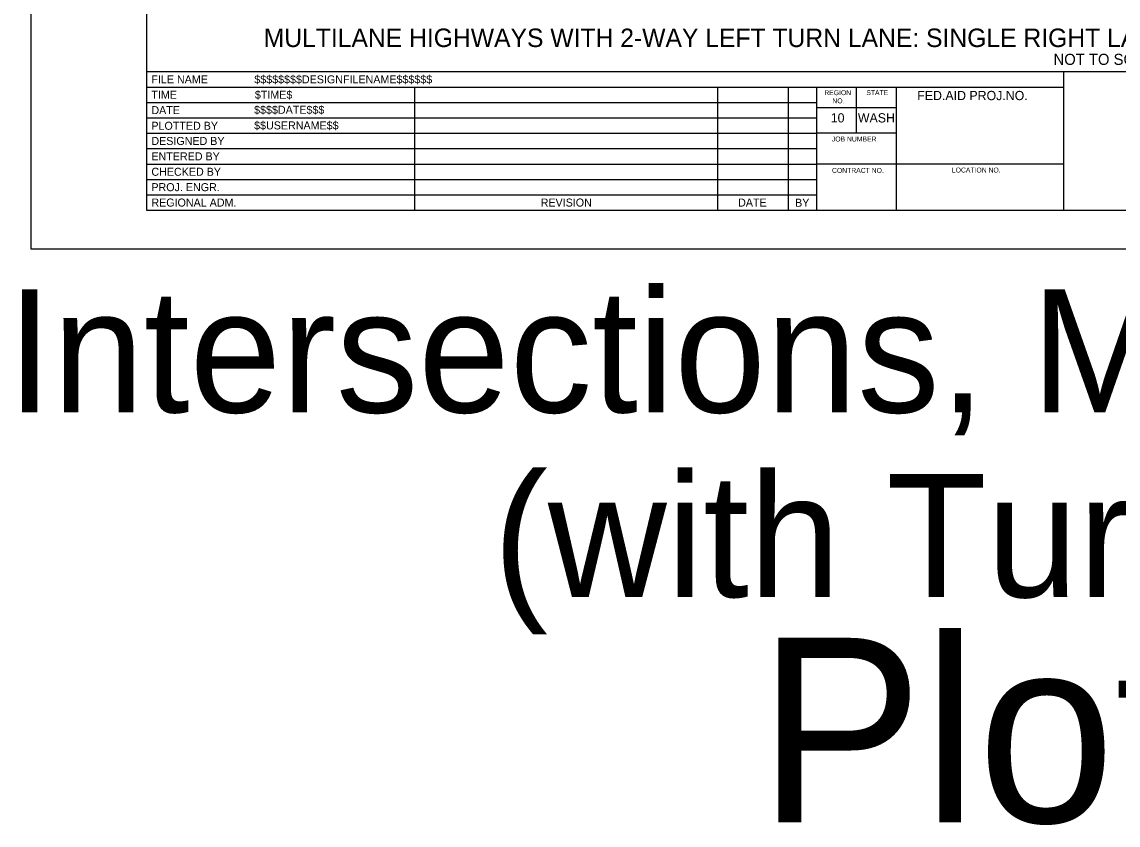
# Model space of a CAD drawing. Extents: x 99958 to 100176, y 99935 to 100011.
# Drawn here: x 100138.99 to 100147.9, y 99995.01 to 100001.53 of the extents above; entities that cross this region are included whole.
import ezdxf

# ---------------------------------------------------------------- set-up
doc = ezdxf.new("R2010")
doc.units = 0
for name, color, linetype in [('SH_DE_DetailHeading1Text', 7, 'Continuous'), ('SH_GI_PlotLimits', 7, 'Continuous'), ('SH_GI_SheetBorder', 7, 'Continuous'), ('SH_GI_SheetLocationText', 7, 'Continuous'), ('SH_GI_SheetTextInCells', 7, 'Continuous'), ('SH_GI_TitleBlockText', 7, 'Continuous')]:
    doc.layers.add(name, color=color, linetype=linetype)

msp = doc.modelspace()

# ---------------------------------------------------------------- linework, layer by layer
at = {"layer": 'SH_GI_PlotLimits'}
msp.add_lwpolyline([(100139.0625, 99999.6875), (100156.0625, 99999.6875), (100156.0625, 100010.6875), (100139.0625, 100010.6875)], close=True, dxfattribs=at)
at = {"layer": 'SH_GI_SheetBorder'}
for p, q in [((100140, 100010.375), (100140, 100000)), ((100140, 100001.1259), (100155.75, 100001.1259)), ((100147.4566, 100000), (100147.4566, 100001.1259)), ((100140, 100001.0008), (100147.4566, 100001.0008)), ((100142.179, 100001.0008), (100142.179, 100000)), ((100144.641, 100001.0008), (100144.641, 100000)), ((100145.2164, 100001.0008), (100145.2164, 100000)), ((100145.4451, 100001.0008), (100145.4451, 100000)), ((100145.7719, 100000.6255), (100145.7719, 100001.0008)), ((100146.0956, 100000), (100146.0956, 100001.0008)), ((100140, 100000.8757), (100142.1821, 100000.8757)), ((100142.1821, 100000.8757), (100145.4466, 100000.8757)), ((100146.0958, 100000.831), (100145.4466, 100000.831)), ((100140, 100000.7506), (100142.1821, 100000.7506)), ((100142.1821, 100000.7506), (100145.4466, 100000.7506)), ((100140, 100000.6255), (100145.4466, 100000.6255)), ((100146.0958, 100000.6255), (100145.4466, 100000.6255)), ((100140, 100000.5004), (100145.4466, 100000.5004)), ((100140, 100000.3753), (100145.4466, 100000.3753)), ((100147.4566, 100000.3753), (100145.4466, 100000.3753)), ((100140, 100000.2502), (100145.4466, 100000.2502)), ((100140, 100000.1251), (100145.4466, 100000.1251)), ((100140, 100000), (100155.75, 100000))]:
    msp.add_line(p, q, dxfattribs=at)

# ---------------------------------------------------------------- texts
at = {"layer": 'SH_DE_DetailHeading1Text'}
for s, height, p in [('MULTILANE HIGHWAYS WITH 2-WAY LEFT TURN LANE: SINGLE RIGHT LANE CLOSURE (45+ MPH, MAINTAIN EXISTING SPEED LIMIT)', 0.15, (100140.9538, 100001.3259)), ('NOT TO SCALE', 0.09, (100147.3727, 100001.1809))]:
    msp.add_text(s, height=height, rotation=360, dxfattribs=at).set_placement(p)
at = {"layer": 'SH_GI_SheetLocationText'}
for s, height, p in [('Intersections, ML Hwy + TWLTL', 1, (100138.8655, 99998.3571)), ('(with Turn Lanes)', 1, (100142.8179, 99996.8571)), ('Plot 8', 1.5, (100144.9723, 99995.0267))]:
    msp.add_text(s, height=height, dxfattribs=at).set_placement(p)
at = {"layer": 'SH_GI_SheetTextInCells'}
for s, height, p in [('FILE NAME', 0.06505, (100140.041, 100001.0308)), ('TIME', 0.06505, (100140.041, 100000.9057)), ('REGION', 0.04003, (100145.5099, 100000.9352)), ('STATE', 0.04003, (100145.8511, 100000.9357)), ('FED.AID PROJ.NO.', 0.07506, (100146.2652, 100000.8945)), ('NO.', 0.04003, (100145.5752, 100000.869)), ('DATE', 0.06505, (100140.041, 100000.7806)), ('PLOTTED BY', 0.06505, (100140.041, 100000.6538)), ('10', 0.07506, (100145.5621, 100000.7131)), ('WASH', 0.07506, (100145.7826, 100000.7131)), ('DESIGNED BY', 0.065052, (100140.041, 100000.5304)), ('JOB NUMBER', 0.04003, (100145.5712, 100000.5587)), ('ENTERED BY', 0.06505, (100140.041, 100000.4053)), ('LOCATION NO.', 0.040032, (100146.5465, 100000.3067)), ('CHECKED BY', 0.06505, (100140.041, 100000.2802)), ('CONTRACT NO.', 0.040032, (100145.5725, 100000.3037)), ('PROJ. ENGR.', 0.065052, (100140.041, 100000.1551)), ('REGIONAL ADM.', 0.065052, (100140.041, 100000.03)), ('REVISION', 0.06505, (100143.2048, 100000.03)), ('DATE', 0.06505, (100144.8091, 100000.03)), ('BY', 0.06505, (100145.2725, 100000.0285))]:
    msp.add_text(s, height=height, dxfattribs=at).set_placement(p)
at = {"layer": 'SH_GI_TitleBlockText'}
for s, height, p in [('$$$$$$$$DESIGNFILENAME$$$$$$', 0.065052, (100140.8775, 100001.0308)), ('$TIME$', 0.06505, (100140.882, 100000.9059)), ('$$$$DATE$$$', 0.065052, (100140.8759, 100000.7835)), ('$$USERNAME$$', 0.065052, (100140.8759, 100000.6567))]:
    msp.add_text(s, height=height, dxfattribs=at).set_placement(p)

doc.saveas('drawing.dxf')
